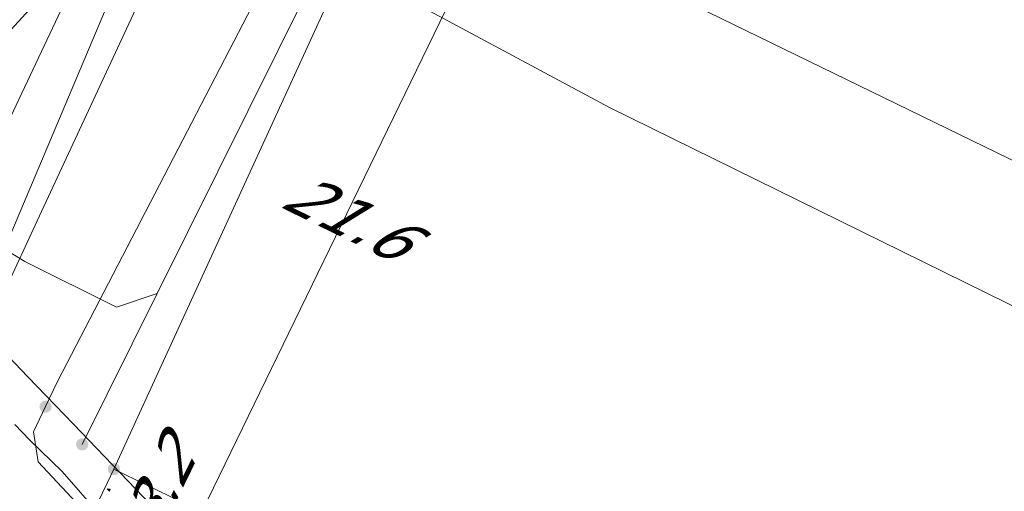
# Model space of a CAD drawing. Header units: metres. Extents: x 124576 to 133557, y 395865 to 402386.
# Tile 340 of 447: x 129899 to 129931, y 401130 to 401145. Entities that reach past the tile are written whole.
import ezdxf
from ezdxf.enums import TextEntityAlignment as Align

# ---------------------------------------------------------------- set-up
doc = ezdxf.new("R2010")
doc.units = ezdxf.units.M
doc.header["$MEASUREMENT"] = 0
for name, color, linetype, lineweight, true_color in [('LG_Datatransport', 3, 'Continuous', 13, 0x00ff00), ('LG_Datatransport_Relined_BV', 3, 'Continuous', 13, 0x00ff00), ('LG_Datatransport_Tennet_Tso', 3, 'Continuous', 13, 0x00ff00), ('LG_Midden_Spanning_Enexis_Netbeheer_BV', 7, 'Continuous', 13, 0xd20000)]:
    doc.layers.add(name, color=color, linetype=linetype, lineweight=lineweight, true_color=true_color)
for name, color, linetype, lineweight in [('LG_Midden_Spanning_P_Enexis_Netbeheer_BV', 7, 'Continuous', 0), ('MV_Midden_Spanning', 7, 'Continuous', 0), ('MV_Midden_Spanning_pijl', 7, 'Continuous', 0)]:
    doc.layers.add(name, color=color, linetype=linetype, lineweight=lineweight)
doc.styles.add('Klic_Annotatie', font='verdanai.ttf', dxfattribs={"oblique": 20, "height": 1.4})

# ---------------------------------------------------------------- blocks, each defined once
blk = doc.blocks.new('Mof_1')
at = {"layer": 'LG_Midden_Spanning_P_Enexis_Netbeheer_BV'}
h = blk.add_hatch(color=256, dxfattribs=at)
edge = h.paths.add_edge_path()
edge.add_arc((0, 0), 2, 0, 360)
blk = doc.blocks.new('m_pijl_1')
at = {"layer": 'MV_Midden_Spanning_pijl'}
blk.add_hatch(color=7, dxfattribs=at).paths.add_polyline_path([(-1, -0.33), (-1, 0), (-1, 0.33), (0, 0)])
at = {"layer": 'MV_Midden_Spanning_pijl', "flags": 128}
blk.add_lwpolyline([(-1, 0), (-1, 0.33), (0, 0), (-1, -0.33), (-1, 0)], close=True, dxfattribs=at)

msp = doc.modelspace()

# ---------------------------------------------------------------- linework, layer by layer
at = {"layer": 'LG_Datatransport', "flags": 128}
msp.add_lwpolyline([(129914.727, 401149.022), (129936.527, 401138.412)], dxfattribs=at)
at = {"layer": 'LG_Datatransport_Relined_BV', "flags": 128}
msp.add_lwpolyline([(129932.989, 401159.254), (129920.853, 401161.61), (129918.586, 401162.871), (129916.718, 401163.867), (129915.362, 401162.721), (129914.116, 401160.654), (129908.467, 401148.277), (129908.657, 401147.843), (129909.092, 401147.52), (129918.47, 401142.489), (129936.304, 401133.726), (129943.399, 401130.231), (129958.33, 401123.321), (129983.465, 401146.375)], dxfattribs=at)
at = {"layer": 'LG_Datatransport_Tennet_Tso', "flags": 128}
msp.add_lwpolyline([(129920.853, 401161.61), (129920.703, 401161.683), (129918.586, 401162.871), (129916.718, 401163.867), (129915.362, 401162.721), (129914.116, 401160.654), (129908.467, 401148.277), (129908.657, 401147.843), (129909.092, 401147.52), (129918.47, 401142.489), (129936.304, 401133.726), (129943.399, 401130.231), (129958.33, 401123.321), (129983.465, 401146.375)], dxfattribs=at)
at = {"layer": 'LG_Midden_Spanning_Enexis_Netbeheer_BV'}
msp.add_line((129903.646, 401136.403), (129901.185, 401131.457), dxfattribs=at)
at = {"layer": 'LG_Midden_Spanning_Enexis_Netbeheer_BV', "flags": 128}
for points in [[(129920.268, 401160.764), (129911.335, 401165.026), (129910.653, 401164.802), (129910.347, 401163.933), (129909.495, 401161.507), (129909.086, 401160.379), (129908.82, 401159.666), (129907.914, 401157.238), (129906.37, 401153.102), (129899.714, 401138.776), (129898.649, 401136.483), (129898.212, 401135.542), (129897.381, 401133.753), (129896.636, 401132.183), (129896.585, 401132.101), (129895.969, 401132.079), (129874.179, 401155.403), (129850.497, 401180.753), (129850.36, 401181.726), (129887.373, 401254.291), (129897.233, 401273.621), (129898.732, 401276.561), (129912.04, 401295.966), (129913.783, 401298.508)], [(129920.268, 401160.764), (129911.335, 401165.026), (129910.653, 401164.802), (129910.347, 401163.933), (129909.495, 401161.507), (129909.086, 401160.379), (129908.82, 401159.666), (129907.914, 401157.238), (129906.37, 401153.102), (129899.714, 401138.776), (129898.649, 401136.483), (129898.212, 401135.542), (129897.381, 401133.753), (129896.636, 401132.183), (129896.585, 401132.101), (129895.969, 401132.079), (129874.179, 401155.403), (129850.497, 401180.753), (129850.36, 401181.726), (129887.373, 401254.291)], [(129919.958, 401160.108), (129916.064, 401161.965), (129913.123, 401163.368), (129911.117, 401164.324), (129910.377, 401164.016), (129910.347, 401163.933), (129909.495, 401161.507), (129909.086, 401160.379), (129908.82, 401159.666), (129907.914, 401157.238), (129906.37, 401153.102), (129899.714, 401138.776), (129898.649, 401136.483), (129898.212, 401135.542), (129897.381, 401133.753), (129896.636, 401132.183), (129896.585, 401132.101), (129895.969, 401132.079), (129874.179, 401155.403), (129850.497, 401180.753), (129874.179, 401155.403), (129850.497, 401180.753), (129850.36, 401181.726), (129887.373, 401254.291)], [(129920.876, 401162.051), (129911.86, 401166.44), (129911.122, 401166.137), (129910.653, 401164.802), (129910.347, 401163.933), (129909.495, 401161.507), (129909.086, 401160.379), (129908.82, 401159.666), (129907.914, 401157.238), (129906.37, 401153.102), (129899.714, 401138.776), (129898.649, 401136.483), (129898.212, 401135.542), (129897.381, 401133.753), (129896.636, 401132.183), (129896.585, 401132.101), (129895.969, 401132.079), (129874.179, 401155.403), (129850.497, 401180.753), (129874.179, 401155.403), (129850.497, 401180.753), (129850.36, 401181.726), (129887.373, 401254.291)], [(129920.268, 401160.764), (129911.335, 401165.026), (129910.653, 401164.802), (129910.347, 401163.933), (129909.495, 401161.507), (129909.086, 401160.379), (129908.82, 401159.666), (129907.914, 401157.238), (129906.37, 401153.102), (129899.714, 401138.776), (129898.649, 401136.483), (129898.212, 401135.542), (129897.381, 401133.753), (129896.636, 401132.183), (129896.585, 401132.101), (129895.969, 401132.079), (129874.179, 401155.403), (129850.497, 401180.753), (129850.36, 401181.726), (129887.373, 401254.291)], [(129920.876, 401162.051), (129911.86, 401166.44), (129911.122, 401166.137), (129910.653, 401164.802), (129910.347, 401163.933), (129909.495, 401161.507), (129909.086, 401160.379), (129908.82, 401159.666), (129907.914, 401157.238), (129906.37, 401153.102), (129899.714, 401138.776), (129898.649, 401136.483), (129898.212, 401135.542), (129897.381, 401133.753), (129896.636, 401132.183), (129896.585, 401132.101), (129895.969, 401132.079), (129874.179, 401155.403), (129850.497, 401180.753), (129850.36, 401181.726), (129887.373, 401254.291)], [(129920.876, 401162.051), (129911.86, 401166.44), (129911.122, 401166.137), (129910.653, 401164.802), (129910.347, 401163.933), (129909.495, 401161.507), (129909.086, 401160.379), (129908.82, 401159.666), (129907.914, 401157.238), (129906.37, 401153.102), (129899.714, 401138.776), (129898.649, 401136.483), (129898.212, 401135.542), (129897.381, 401133.753), (129896.636, 401132.183), (129896.585, 401132.101), (129895.969, 401132.079), (129874.179, 401155.403), (129850.497, 401180.753), (129850.36, 401181.726), (129887.373, 401254.291)], [(129920.268, 401160.764), (129911.335, 401165.026), (129910.653, 401164.802), (129910.347, 401163.933), (129909.495, 401161.507), (129909.086, 401160.379), (129908.82, 401159.666), (129907.914, 401157.238), (129906.37, 401153.102), (129899.714, 401138.776), (129898.649, 401136.483), (129898.212, 401135.542), (129897.381, 401133.753), (129896.636, 401132.183), (129896.585, 401132.101), (129895.969, 401132.079), (129874.179, 401155.403), (129850.497, 401180.753), (129850.36, 401181.726), (129887.373, 401254.291)], [(129919.958, 401160.108), (129916.064, 401161.965), (129913.123, 401163.368), (129911.117, 401164.324), (129910.377, 401164.016), (129910.347, 401163.933), (129909.495, 401161.507), (129909.086, 401160.379), (129908.82, 401159.666), (129907.914, 401157.238), (129906.37, 401153.102), (129899.714, 401138.776), (129898.649, 401136.483), (129898.212, 401135.542), (129897.381, 401133.753), (129896.636, 401132.183), (129896.585, 401132.101), (129895.969, 401132.079), (129874.179, 401155.403), (129850.497, 401180.753), (129850.36, 401181.726), (129887.373, 401254.291)], [(129919.958, 401160.108), (129916.064, 401161.965), (129913.123, 401163.368), (129911.117, 401164.324), (129910.377, 401164.016), (129910.347, 401163.933), (129909.495, 401161.507), (129909.086, 401160.379), (129908.82, 401159.666), (129907.914, 401157.238), (129906.37, 401153.102), (129899.714, 401138.776), (129898.649, 401136.483), (129898.212, 401135.542), (129897.381, 401133.753), (129896.636, 401132.183), (129896.585, 401132.101), (129895.969, 401132.079), (129874.179, 401155.403), (129850.497, 401180.753), (129850.36, 401181.726), (129887.373, 401254.291)], [(129916.064, 401161.965), (129913.123, 401163.368), (129911.117, 401164.324), (129910.377, 401164.016), (129910.347, 401163.933), (129909.495, 401161.507), (129909.086, 401160.379), (129908.82, 401159.666), (129907.914, 401157.238), (129906.37, 401153.102), (129899.714, 401138.776), (129898.649, 401136.483), (129898.212, 401135.542), (129897.381, 401133.753), (129896.636, 401132.183), (129896.585, 401132.101), (129895.969, 401132.079), (129874.179, 401155.403), (129850.497, 401180.753), (129850.36, 401181.726), (129887.373, 401254.291)], [(129916.064, 401161.965), (129913.123, 401163.368), (129911.117, 401164.324), (129910.377, 401164.016), (129910.347, 401163.933), (129909.495, 401161.507), (129909.086, 401160.379), (129908.82, 401159.666), (129907.914, 401157.238), (129906.37, 401153.102), (129899.714, 401138.776), (129898.649, 401136.483), (129898.212, 401135.542), (129897.381, 401133.753), (129896.636, 401132.183), (129896.585, 401132.101), (129895.969, 401132.079), (129874.179, 401155.403), (129850.497, 401180.753), (129850.36, 401181.726), (129887.373, 401254.291)], [(129916.064, 401161.965), (129913.123, 401163.368), (129911.117, 401164.324), (129910.377, 401164.016), (129910.347, 401163.933), (129909.495, 401161.507), (129909.086, 401160.379), (129908.82, 401159.666), (129907.914, 401157.238), (129906.37, 401153.102), (129899.714, 401138.776), (129898.649, 401136.483), (129898.212, 401135.542), (129897.381, 401133.753), (129896.636, 401132.183), (129896.585, 401132.101), (129895.969, 401132.079), (129874.179, 401155.403), (129850.497, 401180.753), (129850.36, 401181.726), (129887.373, 401254.291)], [(129885.59, 401238.23), (129869.785, 401205.57), (129856.668, 401178.525), (129856.907, 401176.887), (129875.571, 401156.467), (129876.933, 401155.002), (129895.923, 401134.907), (129897.372, 401134.828), (129898.212, 401135.542), (129898.649, 401136.483), (129899.714, 401138.776), (129906.37, 401153.102), (129907.914, 401157.238), (129908.82, 401159.666), (129911.475, 401165.15), (129912.812, 401165.616), (129920.751, 401161.786)], [(129885.59, 401238.23), (129869.785, 401205.57), (129856.668, 401178.525), (129856.907, 401176.887), (129875.571, 401156.467), (129876.933, 401155.002), (129895.923, 401134.907), (129897.372, 401134.828), (129898.212, 401135.542), (129898.649, 401136.483), (129899.714, 401138.776), (129906.37, 401153.102), (129907.914, 401157.238), (129908.82, 401159.666), (129911.475, 401165.15), (129912.812, 401165.616), (129920.751, 401161.786)], [(129916.89, 401153.612), (129909.339, 401157.214), (129908.658, 401157.539), (129907.914, 401157.238), (129906.37, 401153.102), (129899.714, 401138.776), (129898.649, 401136.483), (129898.212, 401135.542), (129897.372, 401134.828), (129895.923, 401134.907), (129876.933, 401155.002), (129875.571, 401156.467), (129856.907, 401176.887), (129856.668, 401178.525), (129869.785, 401205.57), (129885.59, 401238.23)], [(129916.89, 401153.612), (129909.339, 401157.214), (129908.658, 401157.539), (129907.914, 401157.238), (129906.37, 401153.102), (129899.714, 401138.776), (129898.649, 401136.483), (129898.212, 401135.542), (129897.372, 401134.828), (129895.923, 401134.907), (129876.933, 401155.002), (129875.571, 401156.467), (129856.907, 401176.887), (129856.668, 401178.525), (129869.785, 401205.57), (129885.59, 401238.23)], [(129916.89, 401153.612), (129909.339, 401157.214), (129908.658, 401157.539), (129907.914, 401157.238), (129906.37, 401153.102), (129899.714, 401138.776), (129898.649, 401136.483), (129898.212, 401135.542), (129897.372, 401134.828), (129895.923, 401134.907), (129876.933, 401155.002), (129875.571, 401156.467), (129856.907, 401176.887), (129856.668, 401178.525), (129869.785, 401205.57), (129885.59, 401238.23)], [(129885.59, 401238.23), (129869.785, 401205.57), (129856.668, 401178.525), (129856.907, 401176.887), (129875.571, 401156.467), (129876.933, 401155.002), (129895.923, 401134.907), (129897.372, 401134.828), (129898.212, 401135.542), (129898.649, 401136.483), (129899.714, 401138.776), (129906.37, 401153.102), (129907.914, 401157.238), (129908.82, 401159.666), (129911.475, 401165.15), (129912.812, 401165.616), (129920.751, 401161.786)], [(129885.59, 401238.23), (129869.785, 401205.57), (129856.668, 401178.525), (129856.907, 401176.887), (129875.571, 401156.467), (129876.933, 401155.002), (129895.923, 401134.907), (129897.372, 401134.828), (129898.212, 401135.542), (129898.649, 401136.483), (129899.714, 401138.776), (129906.37, 401153.102), (129907.914, 401157.238), (129908.82, 401159.666), (129911.475, 401165.15), (129912.812, 401165.616), (129920.751, 401161.786)], [(129885.59, 401238.23), (129869.785, 401205.57), (129856.668, 401178.525), (129856.907, 401176.887), (129875.571, 401156.467), (129876.933, 401155.002), (129895.923, 401134.907), (129897.372, 401134.828), (129898.212, 401135.542), (129898.649, 401136.483), (129899.714, 401138.776), (129906.37, 401153.102), (129907.914, 401157.238), (129908.82, 401159.666), (129911.475, 401165.15), (129912.812, 401165.616), (129920.751, 401161.786)], [(129885.59, 401238.23), (129869.785, 401205.57), (129856.668, 401178.525), (129856.907, 401176.887), (129875.571, 401156.467), (129876.933, 401155.002), (129895.923, 401134.907), (129897.372, 401134.828), (129898.212, 401135.542), (129898.649, 401136.483), (129899.714, 401138.776), (129906.37, 401153.102), (129907.914, 401157.238), (129908.82, 401159.666), (129911.475, 401165.15), (129912.812, 401165.616), (129920.751, 401161.786)], [(129936.081, 401095.362), (129934.485, 401097.062), (129927.604, 401104.318), (129922.211, 401109.945), (129915.285, 401117.158), (129910.604, 401122.024), (129906.006, 401126.805), (129900.895, 401132.121), (129899.406, 401133.669), (129897.721, 401135.422), (129897.121, 401136.045), (129896.846, 401136.329), (129896.625, 401137.438), (129897.3, 401138.963), (129897.902, 401140.234), (129901.497, 401147.83), (129901.437, 401148.053), (129901.398, 401148.265), (129902.061, 401149.226), (129903.098, 401150.932), (129905.272, 401155.028), (129906.083, 401156.851), (129912.097, 401173.352), (129912.726, 401174.645)], [(129936.081, 401095.362), (129934.485, 401097.062), (129927.604, 401104.318), (129922.211, 401109.945), (129915.285, 401117.158), (129910.604, 401122.024), (129906.006, 401126.805), (129900.895, 401132.121), (129899.406, 401133.669), (129897.721, 401135.422), (129897.121, 401136.045), (129896.846, 401136.329), (129896.625, 401137.438), (129897.3, 401138.963), (129897.902, 401140.234), (129901.497, 401147.83), (129901.437, 401148.053), (129901.398, 401148.265), (129902.061, 401149.226), (129903.098, 401150.932), (129905.272, 401155.028), (129906.083, 401156.851), (129912.097, 401173.352), (129912.726, 401174.645)], [(129862.354, 401173.094), (129869.092, 401165.996), (129870.496, 401164.571), (129881.185, 401154.106), (129882.61, 401152.702), (129891.617, 401143.771), (129892.155, 401143.444), (129892.483, 401143.298), (129892.836, 401143.241), (129892.878, 401143.24), (129893.318, 401143.262), (129896.374, 401143.646), (129898.129, 401144.418), (129898.847, 401145.028), (129900.178, 401146.498), (129901.398, 401148.265), (129902.061, 401149.226), (129903.098, 401150.932), (129905.272, 401155.028), (129906.083, 401156.851), (129912.097, 401173.352)], [(129862.354, 401173.094), (129869.092, 401165.996), (129870.496, 401164.571), (129881.185, 401154.106), (129882.61, 401152.702), (129891.617, 401143.771), (129892.155, 401143.444), (129892.483, 401143.298), (129892.836, 401143.241), (129892.878, 401143.24), (129893.318, 401143.262), (129896.374, 401143.646), (129898.129, 401144.418), (129898.847, 401145.028), (129900.178, 401146.498), (129901.398, 401148.265), (129902.061, 401149.226), (129903.098, 401150.932), (129905.272, 401155.028), (129906.083, 401156.851), (129912.097, 401173.352)], [(129862.354, 401173.094), (129869.092, 401165.996), (129870.496, 401164.571), (129881.185, 401154.106), (129882.61, 401152.702), (129891.617, 401143.771), (129892.155, 401143.444), (129892.483, 401143.298), (129892.836, 401143.241), (129892.878, 401143.24), (129893.318, 401143.262), (129896.374, 401143.646), (129898.129, 401144.418), (129898.847, 401145.028), (129900.178, 401146.498), (129901.398, 401148.265), (129902.061, 401149.226), (129903.098, 401150.932), (129905.272, 401155.028), (129906.083, 401156.851), (129912.097, 401173.352)], [(129862.354, 401173.094), (129869.092, 401165.996), (129870.496, 401164.571), (129881.185, 401154.106), (129882.61, 401152.702), (129891.617, 401143.771), (129892.155, 401143.444), (129892.483, 401143.298), (129892.836, 401143.241), (129892.878, 401143.24), (129893.318, 401143.262), (129896.374, 401143.646), (129898.129, 401144.418), (129898.847, 401145.028), (129900.178, 401146.498), (129901.398, 401148.265), (129902.061, 401149.226), (129903.098, 401150.932), (129905.272, 401155.028), (129906.083, 401156.851), (129912.097, 401173.352)], [(129888.019, 401173.109), (129885.771, 401168.613), (129885.594, 401168.258), (129883.818, 401164.403), (129881.767, 401159.548), (129880.316, 401156.111), (129879.898, 401155.123), (129880.334, 401152.835), (129880.917, 401152.246), (129881.731, 401151.433), (129885.375, 401147.792), (129891.506, 401141.667), (129896.569, 401136.608), (129896.846, 401136.329), (129897.121, 401136.045), (129897.721, 401135.422), (129899.406, 401133.669), (129900.895, 401132.121), (129906.006, 401126.805), (129910.604, 401122.024), (129915.285, 401117.158), (129922.211, 401109.945), (129927.604, 401104.318), (129934.485, 401097.062)], [(129888.019, 401173.109), (129885.771, 401168.613), (129885.594, 401168.258), (129883.818, 401164.403), (129881.767, 401159.548), (129880.316, 401156.111), (129879.898, 401155.123), (129880.334, 401152.835), (129880.917, 401152.246), (129881.731, 401151.433), (129885.375, 401147.792), (129891.506, 401141.667), (129896.569, 401136.608), (129896.846, 401136.329), (129897.121, 401136.045), (129897.721, 401135.422), (129899.406, 401133.669), (129900.895, 401132.121), (129906.006, 401126.805), (129910.604, 401122.024), (129915.285, 401117.158), (129922.211, 401109.945), (129927.604, 401104.318), (129934.485, 401097.062)], [(129888.019, 401173.109), (129885.771, 401168.613), (129885.594, 401168.258), (129883.818, 401164.403), (129881.767, 401159.548), (129880.316, 401156.111), (129879.898, 401155.123), (129880.334, 401152.835), (129880.917, 401152.246), (129881.731, 401151.433), (129885.375, 401147.792), (129891.506, 401141.667), (129896.569, 401136.608), (129896.846, 401136.329), (129897.121, 401136.045), (129897.721, 401135.422), (129899.406, 401133.669), (129900.895, 401132.121), (129906.006, 401126.805), (129910.604, 401122.024), (129915.285, 401117.158), (129922.211, 401109.945), (129927.604, 401104.318), (129934.485, 401097.062)], [(129920.876, 401162.051), (129911.86, 401166.44), (129911.122, 401166.137), (129910.653, 401164.802), (129910.347, 401163.933), (129909.495, 401161.507), (129909.086, 401160.379), (129908.82, 401159.666), (129907.914, 401157.238), (129906.37, 401153.102), (129899.714, 401138.776), (129898.649, 401136.483), (129898.212, 401135.542), (129897.381, 401133.753)], [(129917.802, 401164.753), (129917.611, 401164.846), (129916.111, 401165.576), (129915.076, 401166.07), (129914.276, 401165.786), (129911.429, 401159.816), (129911.284, 401159.525), (129911.139, 401159.233), (129910.914, 401158.546), (129910.741, 401157.545), (129909.696, 401151.482), (129909.041, 401150.22), (129900.376, 401133.518), (129899.984, 401132.693), (129899.592, 401131.867), (129899.745, 401130.887), (129900.839, 401129.714), (129902.915, 401127.491), (129921.082, 401108.033), (129921.908, 401107.163), (129932.434, 401096.287)], [(129917.802, 401164.753), (129917.611, 401164.846), (129916.111, 401165.576), (129915.076, 401166.07), (129914.276, 401165.786), (129911.429, 401159.816), (129911.284, 401159.525), (129911.139, 401159.233), (129910.914, 401158.546), (129910.741, 401157.545), (129909.696, 401151.482), (129909.041, 401150.22), (129900.376, 401133.518), (129899.984, 401132.693), (129899.592, 401131.867), (129899.745, 401130.887), (129900.839, 401129.714), (129902.915, 401127.491), (129921.082, 401108.033), (129921.908, 401107.163), (129932.434, 401096.287)], [(129917.802, 401164.753), (129917.611, 401164.846), (129916.111, 401165.576), (129915.076, 401166.07), (129914.276, 401165.786), (129911.429, 401159.816), (129911.284, 401159.525), (129911.139, 401159.233), (129910.914, 401158.546), (129910.741, 401157.545), (129909.696, 401151.482), (129909.041, 401150.22), (129900.376, 401133.518), (129899.984, 401132.693), (129899.592, 401131.867), (129899.745, 401130.887), (129900.839, 401129.714), (129902.915, 401127.491), (129921.082, 401108.033), (129921.908, 401107.163), (129932.434, 401096.287)], [(129910.347, 401163.933), (129909.495, 401161.507), (129909.086, 401160.379), (129908.82, 401159.666), (129907.914, 401157.238), (129906.37, 401153.102), (129899.714, 401138.776), (129898.649, 401136.483), (129898.212, 401135.542), (129897.381, 401133.753)], [(129920.558, 401161.379), (129918.252, 401162.503), (129916.328, 401158.459), (129915.529, 401158.175), (129915.321, 401158.274), (129912.149, 401159.783), (129911.289, 401159.532), (129911.284, 401159.525), (129911.139, 401159.233), (129910.914, 401158.546), (129910.878, 401158.096), (129910.903, 401155.712), (129910.909, 401155.139), (129910.934, 401152.769), (129910.904, 401151.57), (129910.901, 401151.512), (129910.598, 401150.376), (129903.646, 401136.403), (129901.185, 401131.457)], [(129918.998, 401158.075), (129916.116, 401158.957), (129915.994, 401158.893), (129915.875, 401158.835), (129909.14, 401161.486), (129908.498, 401161.216), (129898.364, 401137.24), (129898.51, 401136.86), (129898.649, 401136.483), (129898.212, 401135.542), (129897.381, 401133.753), (129896.636, 401132.183), (129896.585, 401132.101), (129896.586, 401132.096), (129896.59, 401132.086), (129896.403, 401131.691), (129896.165, 401131.19), (129896.084, 401130.994), (129896.005, 401130.41), (129896.133, 401129.964), (129896.422, 401129.558)], [(129918.998, 401158.075), (129916.116, 401158.957), (129915.994, 401158.893), (129915.875, 401158.835), (129909.14, 401161.486), (129908.498, 401161.216), (129898.364, 401137.24), (129898.51, 401136.86), (129898.649, 401136.483), (129898.212, 401135.542), (129897.381, 401133.753), (129896.636, 401132.183), (129896.585, 401132.101), (129896.586, 401132.096), (129896.59, 401132.086), (129896.403, 401131.691), (129896.165, 401131.19), (129896.084, 401130.994), (129896.005, 401130.41), (129896.133, 401129.964), (129896.422, 401129.558)], [(129918.998, 401158.075), (129916.116, 401158.957), (129915.994, 401158.893), (129915.875, 401158.835), (129909.14, 401161.486), (129908.498, 401161.216), (129898.364, 401137.24), (129898.51, 401136.86), (129898.649, 401136.483), (129898.212, 401135.542), (129897.381, 401133.753), (129896.636, 401132.183), (129896.585, 401132.101), (129896.586, 401132.096), (129896.59, 401132.086), (129896.403, 401131.691), (129896.165, 401131.19), (129896.084, 401130.994), (129896.005, 401130.41), (129896.133, 401129.964), (129896.422, 401129.558)], [(129896.422, 401129.558), (129896.133, 401129.964), (129896.005, 401130.41), (129896.084, 401130.994), (129896.165, 401131.19), (129896.403, 401131.691), (129896.59, 401132.086), (129896.586, 401132.096), (129896.585, 401132.101), (129896.636, 401132.183), (129897.381, 401133.753), (129898.212, 401135.542), (129898.649, 401136.483), (129898.51, 401136.86), (129898.364, 401137.24), (129908.498, 401161.216), (129909.14, 401161.486), (129915.875, 401158.835), (129915.994, 401158.893), (129916.116, 401158.957), (129918.998, 401158.075)], [(129898.649, 401136.483), (129898.51, 401136.86), (129898.364, 401137.24), (129908.498, 401161.216), (129909.14, 401161.486), (129915.875, 401158.835), (129915.994, 401158.893), (129916.116, 401158.957)], [(129916.328, 401159.937), (129913.971, 401160.329), (129913.028, 401160.41), (129912.102, 401160.256), (129911.82, 401160.159), (129911.429, 401159.816), (129911.284, 401159.525), (129911.139, 401159.233), (129910.914, 401158.546), (129910.741, 401157.545), (129909.696, 401151.482), (129909.041, 401150.22), (129900.376, 401133.518), (129899.984, 401132.693), (129899.592, 401131.867), (129899.745, 401130.887), (129900.839, 401129.714), (129902.915, 401127.491), (129921.082, 401108.033), (129921.908, 401107.163), (129932.434, 401096.287)], [(129932.434, 401096.287), (129921.908, 401107.163), (129921.082, 401108.033), (129902.915, 401127.491), (129900.839, 401129.714), (129899.745, 401130.887), (129899.592, 401131.867), (129899.984, 401132.693), (129900.376, 401133.518), (129909.041, 401150.22), (129909.696, 401151.482), (129910.741, 401157.545), (129910.914, 401158.546), (129911.139, 401159.233), (129911.284, 401159.525), (129911.429, 401159.816), (129911.82, 401160.159), (129912.102, 401160.256), (129913.028, 401160.41), (129913.971, 401160.329), (129916.328, 401159.937)], [(129932.434, 401096.287), (129921.908, 401107.163), (129921.082, 401108.033), (129902.915, 401127.491), (129900.839, 401129.714), (129899.745, 401130.887), (129899.592, 401131.867), (129899.984, 401132.693), (129900.376, 401133.518), (129909.041, 401150.22), (129909.696, 401151.482), (129910.741, 401157.545), (129910.914, 401158.546), (129911.139, 401159.233), (129911.284, 401159.525), (129911.429, 401159.816), (129911.82, 401160.159), (129912.102, 401160.256), (129913.028, 401160.41), (129913.971, 401160.329), (129916.328, 401159.937)], [(129919.619, 401159.39), (129916.328, 401159.937), (129913.971, 401160.329), (129913.028, 401160.41), (129912.102, 401160.256), (129911.82, 401160.159), (129911.429, 401159.816), (129911.284, 401159.525), (129911.139, 401159.233), (129910.914, 401158.546), (129910.878, 401158.096), (129910.903, 401155.712), (129910.909, 401155.139), (129911.404, 401150.65), (129902.226, 401130.648)], [(129918.998, 401158.075), (129916.116, 401158.957), (129912.264, 401160.159), (129911.82, 401160.159), (129911.429, 401159.816), (129911.284, 401159.525), (129911.139, 401159.233), (129910.914, 401158.546), (129910.878, 401158.096), (129910.903, 401155.712), (129910.909, 401155.139), (129910.934, 401152.769), (129910.904, 401151.57), (129910.901, 401151.512), (129910.598, 401150.376), (129903.646, 401136.403), (129902.306, 401135.953), (129899.302, 401137.448), (129897.6, 401138.483), (129897.159, 401138.805)], [(129918.998, 401158.075), (129916.116, 401158.957), (129912.264, 401160.159), (129911.82, 401160.159), (129911.429, 401159.816), (129911.284, 401159.525), (129911.139, 401159.233), (129910.914, 401158.546), (129910.878, 401158.096), (129910.903, 401155.712), (129910.909, 401155.139), (129910.934, 401152.769), (129910.904, 401151.57), (129910.901, 401151.512), (129910.598, 401150.376), (129903.646, 401136.403), (129902.306, 401135.953), (129899.302, 401137.448), (129897.6, 401138.483), (129897.159, 401138.805)], [(129918.998, 401158.075), (129916.116, 401158.957), (129912.264, 401160.159), (129911.82, 401160.159), (129911.429, 401159.816), (129911.284, 401159.525), (129911.139, 401159.233), (129910.914, 401158.546), (129910.878, 401158.096), (129910.903, 401155.712), (129910.909, 401155.139), (129910.934, 401152.769), (129910.904, 401151.57), (129910.901, 401151.512), (129910.598, 401150.376), (129903.646, 401136.403), (129902.306, 401135.953), (129899.302, 401137.448), (129897.6, 401138.483), (129897.159, 401138.805)], [(129918.998, 401158.075), (129916.116, 401158.957), (129912.264, 401160.159), (129911.82, 401160.159), (129911.429, 401159.816), (129911.284, 401159.525), (129911.139, 401159.233), (129910.914, 401158.546), (129910.878, 401158.096), (129910.903, 401155.712), (129910.909, 401155.139), (129910.934, 401152.769), (129910.904, 401151.57), (129910.901, 401151.512), (129910.598, 401150.376), (129903.646, 401136.403), (129901.185, 401131.457)], [(129918.998, 401158.075), (129916.116, 401158.957), (129912.264, 401160.159), (129911.82, 401160.159), (129911.429, 401159.816), (129911.284, 401159.525), (129911.139, 401159.233), (129910.914, 401158.546), (129910.878, 401158.096), (129910.903, 401155.712), (129910.909, 401155.139), (129910.934, 401152.769), (129910.904, 401151.57), (129910.901, 401151.512), (129910.598, 401150.376), (129903.646, 401136.403), (129901.185, 401131.457)], [(129918.998, 401158.075), (129916.116, 401158.957), (129912.264, 401160.159), (129911.82, 401160.159), (129911.429, 401159.816), (129911.284, 401159.525), (129911.139, 401159.233), (129910.914, 401158.546), (129910.878, 401158.096), (129910.903, 401155.712), (129910.909, 401155.139), (129910.934, 401152.769), (129910.904, 401151.57), (129910.901, 401151.512), (129910.598, 401150.376), (129903.646, 401136.403), (129901.185, 401131.457)], [(129918.998, 401158.075), (129916.116, 401158.957), (129912.264, 401160.159), (129911.82, 401160.159), (129911.429, 401159.816), (129911.284, 401159.525), (129911.139, 401159.233), (129910.914, 401158.546), (129910.878, 401158.096), (129910.903, 401155.712), (129910.909, 401155.139), (129910.934, 401152.769), (129910.904, 401151.57), (129910.901, 401151.512), (129910.598, 401150.376), (129903.646, 401136.403), (129901.185, 401131.457)], [(129918.998, 401158.075), (129916.116, 401158.957), (129912.264, 401160.159), (129911.82, 401160.159), (129911.429, 401159.816), (129911.284, 401159.525), (129911.139, 401159.233), (129910.914, 401158.546), (129910.878, 401158.096), (129910.903, 401155.712), (129910.909, 401155.139), (129911.404, 401150.65), (129902.226, 401130.648)], [(129918.998, 401158.075), (129916.116, 401158.957), (129912.264, 401160.159), (129911.82, 401160.159), (129911.429, 401159.816), (129911.284, 401159.525), (129911.139, 401159.233), (129910.914, 401158.546), (129910.878, 401158.096), (129910.903, 401155.712), (129910.909, 401155.139), (129911.404, 401150.65), (129902.226, 401130.648)], [(129918.998, 401158.075), (129916.116, 401158.957), (129912.264, 401160.159), (129911.82, 401160.159), (129911.429, 401159.816), (129911.284, 401159.525), (129911.139, 401159.233), (129910.914, 401158.546), (129910.878, 401158.096), (129910.903, 401155.712), (129910.909, 401155.139), (129911.404, 401150.65), (129902.226, 401130.648)], [(129918.4, 401156.809), (129915.321, 401158.274), (129912.149, 401159.783), (129911.289, 401159.532), (129911.284, 401159.525), (129911.139, 401159.233), (129910.914, 401158.546), (129910.741, 401157.545), (129909.696, 401151.482), (129909.041, 401150.22), (129900.376, 401133.518), (129899.984, 401132.693), (129899.592, 401131.867), (129899.745, 401130.887), (129900.839, 401129.714), (129902.915, 401127.491), (129921.082, 401108.033), (129921.908, 401107.163), (129932.434, 401096.287), (129932.408, 401095.451), (129930.556, 401093.764), (129922.405, 401086.34), (129919.754, 401083.867), (129879.084, 401045.927)], [(129918.4, 401156.809), (129915.321, 401158.274), (129912.149, 401159.783), (129911.289, 401159.532), (129911.284, 401159.525), (129911.139, 401159.233), (129910.914, 401158.546), (129910.741, 401157.545), (129909.696, 401151.482), (129909.041, 401150.22), (129900.376, 401133.518), (129899.984, 401132.693), (129899.592, 401131.867), (129899.745, 401130.887), (129900.839, 401129.714), (129902.915, 401127.491), (129921.082, 401108.033), (129921.908, 401107.163), (129932.434, 401096.287), (129932.408, 401095.451), (129930.556, 401093.764), (129922.405, 401086.34), (129919.754, 401083.867), (129879.084, 401045.927)], [(129918.4, 401156.809), (129915.321, 401158.274), (129912.149, 401159.783), (129911.289, 401159.532), (129911.284, 401159.525), (129911.139, 401159.233), (129910.914, 401158.546), (129910.741, 401157.545), (129909.696, 401151.482), (129909.041, 401150.22), (129900.376, 401133.518), (129899.984, 401132.693), (129899.592, 401131.867), (129899.745, 401130.887), (129900.839, 401129.714), (129902.915, 401127.491), (129921.082, 401108.033), (129921.908, 401107.163), (129932.434, 401096.287), (129932.408, 401095.451), (129930.556, 401093.764), (129922.405, 401086.34), (129919.754, 401083.867), (129879.084, 401045.927)], [(129918.4, 401156.809), (129915.321, 401158.274), (129912.149, 401159.783), (129911.289, 401159.532), (129911.284, 401159.525), (129911.139, 401159.233), (129910.914, 401158.546), (129910.741, 401157.545), (129909.696, 401151.482), (129909.041, 401150.22), (129900.376, 401133.518), (129899.984, 401132.693), (129899.592, 401131.867), (129899.745, 401130.887), (129900.839, 401129.714), (129902.915, 401127.491), (129921.082, 401108.033), (129921.908, 401107.163), (129932.434, 401096.287), (129932.408, 401095.451), (129930.556, 401093.764), (129922.405, 401086.34), (129919.754, 401083.867), (129879.084, 401045.927)], [(129918.4, 401156.809), (129915.321, 401158.274), (129912.149, 401159.783), (129911.289, 401159.532), (129911.284, 401159.525), (129911.139, 401159.233), (129910.914, 401158.546), (129910.741, 401157.545), (129909.696, 401151.482), (129909.041, 401150.22), (129900.376, 401133.518), (129899.984, 401132.693), (129899.592, 401131.867), (129899.745, 401130.887), (129900.839, 401129.714), (129902.915, 401127.491), (129921.082, 401108.033), (129921.908, 401107.163), (129932.434, 401096.287), (129932.408, 401095.451), (129930.556, 401093.764), (129922.405, 401086.34), (129919.754, 401083.867), (129879.084, 401045.927)], [(129918.4, 401156.809), (129915.321, 401158.274), (129912.149, 401159.783), (129911.289, 401159.532), (129911.284, 401159.525), (129911.139, 401159.233), (129910.914, 401158.546), (129910.741, 401157.545), (129909.696, 401151.482), (129909.041, 401150.22), (129900.376, 401133.518), (129899.984, 401132.693), (129899.592, 401131.867), (129899.745, 401130.887), (129900.839, 401129.714), (129902.915, 401127.491), (129921.082, 401108.033), (129921.908, 401107.163), (129932.434, 401096.287), (129932.408, 401095.451), (129930.556, 401093.764), (129922.405, 401086.34), (129919.754, 401083.867), (129879.084, 401045.927)], [(129918.4, 401156.809), (129915.321, 401158.274), (129912.149, 401159.783), (129911.289, 401159.532), (129911.284, 401159.525), (129911.139, 401159.233), (129910.914, 401158.546), (129910.741, 401157.545), (129909.696, 401151.482), (129909.041, 401150.22), (129900.376, 401133.518), (129899.984, 401132.693), (129899.592, 401131.867), (129899.745, 401130.887), (129900.839, 401129.714), (129902.915, 401127.491), (129921.082, 401108.033), (129921.908, 401107.163), (129932.434, 401096.287), (129932.408, 401095.451), (129930.556, 401093.764), (129922.405, 401086.34), (129919.754, 401083.867), (129879.084, 401045.927)], [(129918.4, 401156.809), (129915.321, 401158.274), (129912.149, 401159.783), (129911.289, 401159.532), (129911.284, 401159.525), (129911.139, 401159.233), (129910.914, 401158.546), (129910.741, 401157.545), (129909.696, 401151.482), (129909.041, 401150.22), (129900.376, 401133.518), (129899.984, 401132.693), (129899.592, 401131.867), (129899.745, 401130.887), (129900.839, 401129.714), (129902.915, 401127.491), (129921.082, 401108.033), (129921.908, 401107.163), (129932.434, 401096.287), (129932.408, 401095.451), (129930.556, 401093.764), (129922.405, 401086.34), (129919.754, 401083.867), (129879.084, 401045.927)], [(129918.4, 401156.809), (129915.321, 401158.274), (129912.149, 401159.783), (129911.289, 401159.532), (129911.284, 401159.525), (129911.139, 401159.233), (129910.914, 401158.546), (129910.741, 401157.545), (129909.696, 401151.482), (129909.041, 401150.22), (129900.376, 401133.518), (129899.984, 401132.693), (129899.592, 401131.867), (129899.745, 401130.887), (129900.839, 401129.714), (129902.915, 401127.491), (129921.082, 401108.033), (129921.908, 401107.163), (129932.434, 401096.287), (129932.408, 401095.451), (129930.556, 401093.764), (129922.405, 401086.34), (129919.754, 401083.867), (129879.084, 401045.927)], [(129918.4, 401156.809), (129915.321, 401158.274), (129912.149, 401159.783), (129911.289, 401159.532), (129911.284, 401159.525), (129911.139, 401159.233), (129910.914, 401158.546), (129910.741, 401157.545), (129909.696, 401151.482), (129909.041, 401150.22), (129900.376, 401133.518), (129899.984, 401132.693)], [(129918.4, 401156.809), (129915.321, 401158.274), (129912.149, 401159.783), (129911.289, 401159.532), (129911.284, 401159.525), (129911.139, 401159.233), (129910.914, 401158.546), (129910.741, 401157.545), (129909.696, 401151.482), (129909.041, 401150.22), (129900.376, 401133.518), (129899.984, 401132.693)], [(129918.4, 401156.809), (129915.321, 401158.274), (129912.149, 401159.783), (129911.289, 401159.532), (129911.284, 401159.525), (129911.139, 401159.233), (129910.914, 401158.546), (129910.741, 401157.545), (129909.696, 401151.482), (129909.041, 401150.22), (129900.376, 401133.518), (129899.984, 401132.693)], [(129918.4, 401156.809), (129915.321, 401158.274), (129912.149, 401159.783), (129911.289, 401159.532), (129911.284, 401159.525), (129911.139, 401159.233), (129910.914, 401158.546), (129910.741, 401157.545), (129909.696, 401151.482), (129909.041, 401150.22), (129900.376, 401133.518), (129899.984, 401132.693)], [(129899.984, 401132.693), (129900.376, 401133.518), (129909.041, 401150.22), (129909.696, 401151.482), (129910.741, 401157.545), (129910.914, 401158.546)], [(129907.914, 401157.238), (129906.37, 401153.102), (129899.714, 401138.776), (129898.649, 401136.483)], [(129910.909, 401155.139), (129911.404, 401150.65), (129902.226, 401130.648), (129902.001, 401130.185), (129901.388, 401128.926), (129901.541, 401127.953), (129901.665, 401127.824), (129902.726, 401126.715), (129903.05, 401126.376), (129931.302, 401096.871)], [(129910.909, 401155.139), (129911.404, 401150.65), (129902.226, 401130.648), (129902.001, 401130.185), (129901.388, 401128.926), (129901.541, 401127.953), (129901.665, 401127.824), (129902.726, 401126.715), (129903.05, 401126.376), (129931.302, 401096.871)], [(129910.909, 401155.139), (129911.404, 401150.65), (129902.226, 401130.648), (129902.001, 401130.185), (129901.388, 401128.926), (129901.541, 401127.953), (129901.665, 401127.824), (129902.726, 401126.715), (129903.05, 401126.376), (129931.302, 401096.871)], [(129910.909, 401155.139), (129911.404, 401150.65), (129902.226, 401130.648), (129902.001, 401130.185), (129901.388, 401128.926), (129901.541, 401127.953), (129901.665, 401127.824), (129902.726, 401126.715), (129903.05, 401126.376), (129931.302, 401096.871)], [(129910.909, 401155.139), (129911.404, 401150.65), (129902.226, 401130.648)], [(129910.909, 401155.139), (129910.934, 401152.769), (129910.904, 401151.57), (129910.901, 401151.512), (129910.598, 401150.376), (129903.646, 401136.403)], [(129891.617, 401143.771), (129892.155, 401143.444), (129892.483, 401143.298), (129892.836, 401143.241), (129892.878, 401143.24), (129893.318, 401143.262), (129896.374, 401143.646), (129898.129, 401144.418), (129898.847, 401145.028), (129900.178, 401146.498), (129901.398, 401148.265)], [(129901.398, 401148.265), (129901.437, 401148.053), (129901.497, 401147.83), (129897.902, 401140.234), (129897.3, 401138.963), (129896.625, 401137.438), (129896.846, 401136.329)], [(129903.646, 401136.403), (129902.306, 401135.953), (129899.302, 401137.448), (129897.6, 401138.483), (129897.159, 401138.805)], [(129936.606, 401092.663), (129937.109, 401093.19), (129937.371, 401093.454), (129937.405, 401093.738), (129937.366, 401093.799), (129937.079, 401094.218), (129937.02, 401094.298), (129936.573, 401094.838), (129936.081, 401095.362), (129934.485, 401097.062), (129927.604, 401104.318), (129922.211, 401109.945), (129915.285, 401117.158), (129910.604, 401122.024), (129906.006, 401126.805), (129900.895, 401132.121), (129899.406, 401133.669), (129897.721, 401135.422), (129897.121, 401136.045), (129896.846, 401136.329)], [(129900.839, 401129.714), (129899.745, 401130.887), (129899.592, 401131.867), (129899.984, 401132.693)], [(129898.976, 401132.106), (129899.454, 401131.607), (129900.529, 401130.57), (129901.805, 401129.109)], [(129898.976, 401132.106), (129899.454, 401131.607), (129900.529, 401130.57), (129901.805, 401129.109)], [(129898.976, 401132.106), (129899.454, 401131.607), (129900.529, 401130.57), (129901.805, 401129.109)], [(129898.976, 401132.106), (129899.454, 401131.607), (129900.529, 401130.57), (129901.805, 401129.109)], [(129898.976, 401132.106), (129899.454, 401131.607), (129900.529, 401130.57), (129901.805, 401129.109)], [(129902.226, 401130.648), (129902.001, 401130.185), (129901.388, 401128.926), (129901.541, 401127.953), (129901.665, 401127.824), (129902.726, 401126.715)]]:
    msp.add_lwpolyline(points, dxfattribs=at)
at = {"layer": 'MV_Midden_Spanning_pijl'}
for p, q in [((129914.556, 401148.671), (129905.104, 401129.247)), ((129905.104, 401129.247), (129902.226, 401130.648))]:
    msp.add_line(p, q, dxfattribs=at)

# ---------------------------------------------------------------- block references
at = {"layer": 'LG_Midden_Spanning_P_Enexis_Netbeheer_BV', "xscale": 0.1, "yscale": 0.1, "zscale": 0.1, "rotation": 359}
for p in [(129899.984, 401132.693), (129899.984, 401132.693), (129899.984, 401132.693), (129899.984, 401132.693), (129901.185, 401131.457), (129901.185, 401131.457), (129901.185, 401131.457), (129901.185, 401131.457), (129901.185, 401131.457), (129902.226, 401130.648), (129902.226, 401130.648), (129902.226, 401130.648), (129902.226, 401130.648)]:
    msp.add_blockref('Mof_1', p, dxfattribs=at)
at = {"layer": 'MV_Midden_Spanning_pijl', "xscale": 0.1, "yscale": 0.1, "zscale": 0.1, "rotation": 154}
msp.add_blockref('m_pijl_1', (129902, 401130), dxfattribs=at)

# ---------------------------------------------------------------- texts
at = {"layer": 'MV_Midden_Spanning', "style": 'Klic_Annotatie', "oblique": 20}
for s, rotation, p in [('21.6', 334, (129909.83, 401138.959)), ('3.2', 64, (129903.665, 401129.948))]:
    msp.add_text(s, height=1.4, rotation=rotation, dxfattribs=at).set_placement(p, align=Align.MIDDLE_CENTER)

doc.saveas('drawing.dxf')
